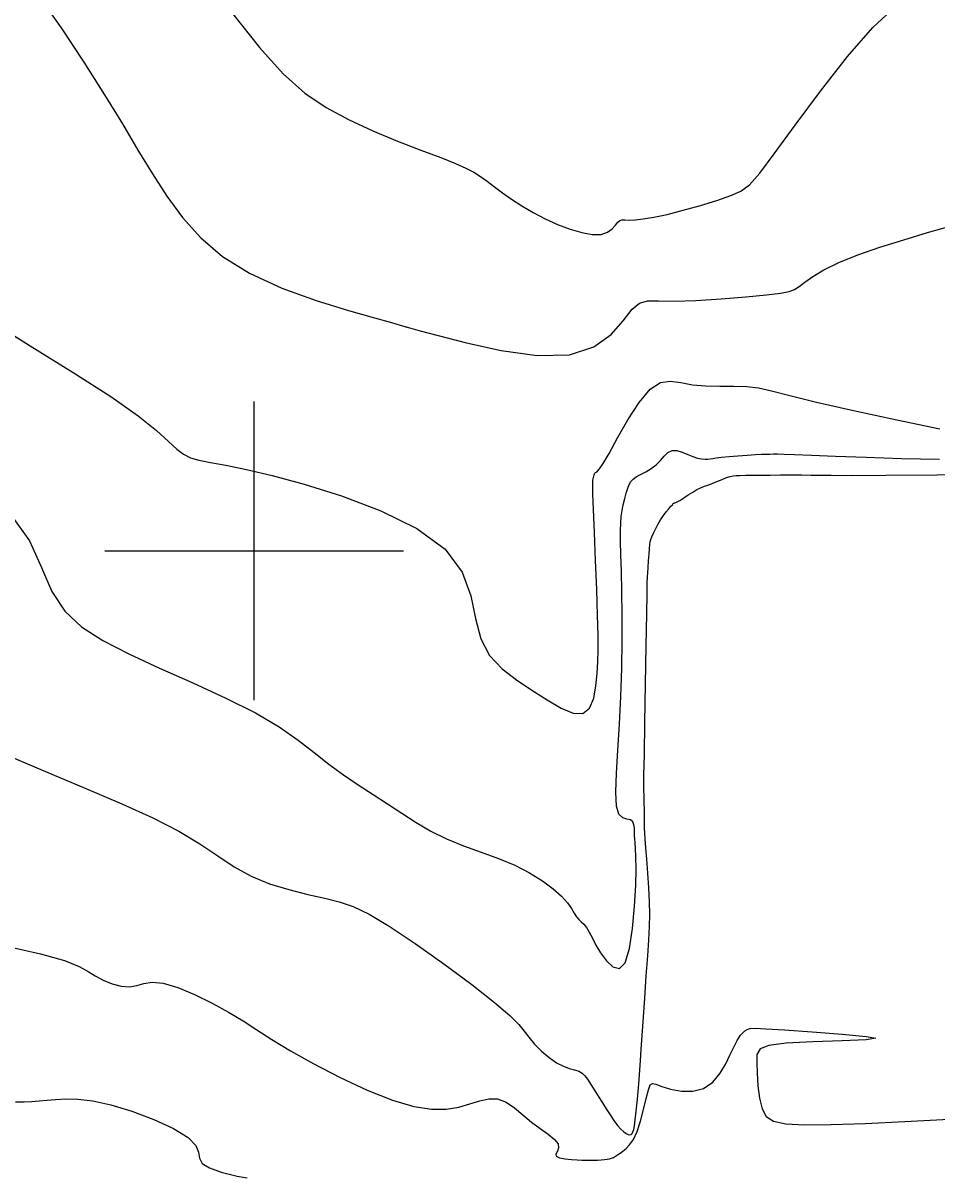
# Model space of a CAD drawing. Extents: x 2566142 to 2571431, y 418755 to 421584.
# Drawn here: x 2569953.6 to 2570137.2, y 418874 to 419106 of the extents above; entities that cross this region are included whole.
import ezdxf

# ---------------------------------------------------------------- set-up
doc = ezdxf.new("R2010")
doc.units = 0
for name, color, linetype in [('Contour_ADS_Major', 7, 'Continuous'), ('Contour_ADS_Minor', 7, 'Continuous'), ('Contour_ADS_Tick', 7, 'Continuous')]:
    doc.layers.add(name, color=color, linetype=linetype)

# ---------------------------------------------------------------- blocks, each defined once
blk = doc.blocks.new('S890')
at = {"layer": 'Contour_ADS_Tick'}
for p, q in [((0, -0.5), (0, 0.5)), ((-0.5, 0), (0.5, 0))]:
    blk.add_line(p, q, dxfattribs=at)

msp = doc.modelspace()

# ---------------------------------------------------------------- linework, layer by layer
at = {"layer": 'Contour_ADS_Major'}
for points in [[(2569956.39, 419111.9), (2569961.2, 419105.03), (2569965.79, 419098.13), (2569969.94, 419091.6), (2569973.5, 419085.73), (2569976.62, 419080.47), (2569979.54, 419075.68), (2569982.45, 419071.2), (2569985.61, 419066.93), (2569989.26, 419062.88), (2569993.65, 419059.13), (2569999.06, 419055.74), (2570005.55, 419052.76), (2570012.46, 419050.25), (2570018.96, 419048.23), (2570024.2, 419046.75), (2570027.57, 419045.81), (2570029.36, 419045.31), (2570030.09, 419045.09), (2570030.28, 419045.03), (2570030.38, 419045), (2570030.46, 419044.98), (2570030.53, 419044.95), (2570030.6, 419044.94), (2570030.74, 419044.89), (2570031.47, 419044.69), (2570033.35, 419044.18), (2570036.98, 419043.21), (2570042.66, 419041.74), (2570049.64, 419040.22), (2570056.88, 419039.24), (2570063.35, 419039.35), (2570068.25, 419040.92)], [(2570068.25, 419040.92), (2570071.73, 419043.44), (2570074.17, 419046.21), (2570075.94, 419048.49), (2570077.43, 419049.75), (2570079.06, 419050.2), (2570081.24, 419050.19), (2570084.41, 419050.11), (2570088.78, 419050.26), (2570093.82, 419050.59), (2570098.79, 419051.02), (2570102.95, 419051.43), (2570105.77, 419051.76), (2570107.5, 419052.07), (2570108.61, 419052.48), (2570109.53, 419053.08), (2570110.69, 419053.97), (2570112.29, 419055.1), (2570114.5, 419056.43), (2570117.47, 419057.88), (2570121.31, 419059.42), (2570125.76, 419060.97), (2570130.54, 419062.48), (2570135.32, 419063.9), (2570139.85, 419065.21)], [(2569952.05, 418889.29), (2569953.8, 418889.29), (2569955.32, 418889.36), (2569956.79, 418889.47), (2569958.33, 418889.61), (2569960.07, 418889.76), (2569962.12, 418889.86), (2569964.58, 418889.81), (2569967.56, 418889.45), (2569971.19, 418888.67), (2569975.44, 418887.38), (2569979.84, 418885.71), (2569983.81, 418883.89), (2569986.74, 418882.1), (2569988.25, 418880.52), (2569988.79, 418879.14), (2569989.01, 418877.95), (2569989.57, 418876.9), (2569991, 418875.98), (2569993.36, 418875.15), (2569996.55, 418874.37), (2569998.59, 418873.99)]]:
    msp.add_lwpolyline(points, dxfattribs=at)
at = {"layer": 'Contour_ADS_Minor'}
for points in [[(2569995.67, 419107.94), (2570001.04, 419101.09), (2570005.81, 419095.83), (2570010.18, 419091.94), (2570014.46, 419089.01), (2570018.95, 419086.6), (2570023.83, 419084.36), (2570028.83, 419082.3), (2570033.51, 419080.48), (2570037.48, 419078.96), (2570040.44, 419077.78), (2570042.56, 419076.84), (2570044.14, 419076.02), (2570045.48, 419075.17), (2570046.83, 419074.21), (2570048.28, 419073.11), (2570049.89, 419071.91), (2570051.72, 419070.62), (2570053.8, 419069.28), (2570056.09, 419067.95), (2570058.5, 419066.67), (2570060.99, 419065.53), (2570063.47, 419064.58), (2570065.83, 419063.89), (2570067.95, 419063.52), (2570069.7, 419063.54), (2570071.01, 419063.96), (2570071.94, 419064.64), (2570072.59, 419065.37), (2570073.07, 419065.98), (2570073.47, 419066.32), (2570073.9, 419066.44), (2570074.49, 419066.44), (2570075.33, 419066.42), (2570076.54, 419066.47), (2570078.19, 419066.65), (2570080.32, 419067), (2570083.01, 419067.57), (2570086.23, 419068.39), (2570089.68, 419069.36), (2570092.98, 419070.38), (2570095.77, 419071.34), (2570097.82, 419072.23), (2570099.57, 419073.53), (2570101.6, 419075.83), (2570104.53, 419079.71), (2570108.73, 419085.48), (2570113.83, 419092.35), (2570119.23, 419099.25), (2570124.34, 419105.1), (2570128.76, 419109.17)], [(2569946.35, 419046.55), (2569954.97, 419041.14), (2569963.63, 419035.77), (2569971.16, 419030.95), (2569976.66, 419027.08), (2569980.36, 419024.13), (2569982.78, 419021.95), (2569984.43, 419020.41), (2569985.8, 419019.37), (2569987.19, 419018.68), (2569988.9, 419018.19), (2569991.19, 419017.73), (2569994.33, 419017.16), (2569998.44, 419016.34), (2570003.64, 419015.13), (2570010.05, 419013.39), (2570017.58, 419011.01), (2570025.45, 419008.01), (2570032.7, 419004.43), (2570038.37, 419000.29), (2570041.8, 418995.7), (2570043.55, 418990.93), (2570044.5, 418986.35), (2570045.53, 418982.27), (2570047.32, 418978.96), (2570049.81, 418976.29), (2570052.73, 418974.04), (2570055.83, 418971.99), (2570058.86, 418970.02), (2570061.67, 418968.36), (2570064.12, 418967.34), (2570066.06, 418967.28), (2570067.39, 418968.38), (2570068.23, 418970.36), (2570068.69, 418972.82), (2570068.94, 418975.33), (2570069.08, 418977.65), (2570069.15, 418980.06), (2570069.13, 418983.03), (2570069.02, 418986.99), (2570068.84, 418992.18), (2570068.61, 418998.01), (2570068.38, 419003.65), (2570068.19, 419008.29), (2570068.07, 419011.33), (2570068.03, 419013.02), (2570068.03, 419013.8), (2570068.07, 419014.15), (2570068.13, 419014.44), (2570068.19, 419014.73), (2570068.27, 419015), (2570068.34, 419015.24), (2570068.41, 419015.42), (2570068.49, 419015.56), (2570068.6, 419015.68), (2570068.75, 419015.79), (2570068.99, 419015.95), (2570069.41, 419016.43), (2570070.15, 419017.53), (2570071.33, 419019.55), (2570073.03, 419022.65), (2570075.09, 419026.3), (2570077.34, 419029.8), (2570079.56, 419032.46), (2570081.63, 419033.8), (2570083.63, 419034.08), (2570085.72, 419033.76), (2570088.06, 419033.3), (2570090.72, 419033.09), (2570093.58, 419033.06), (2570096.42, 419033.07), (2570099.03, 419032.99), (2570101.36, 419032.69), (2570103.98, 419032.09)], [(2570103.98, 419032.09), (2570107.62, 419031.16), (2570112.98, 419029.84), (2570120.46, 419028.14), (2570129.16, 419026.27), (2570137.83, 419024.47)], [(2570055.36, 418935.3), (2570057.95, 418933.7), (2570060.11, 418932.09), (2570061.79, 418930.58), (2570062.96, 418929.24), (2570063.75, 418928.1), (2570064.3, 418927.16), (2570064.75, 418926.43), (2570065.23, 418925.89), (2570065.74, 418925.44), (2570066.28, 418924.95), (2570066.81, 418924.28), (2570067.35, 418923.34), (2570067.96, 418922.15), (2570068.69, 418920.75), (2570069.63, 418919.18), (2570070.8, 418917.58), (2570072.11, 418916.37), (2570073.41, 418916.08), (2570074.55, 418917.21), (2570075.43, 418920.07), (2570076.06, 418924.12), (2570076.46, 418928.61), (2570076.68, 418932.8), (2570076.75, 418936.07), (2570076.72, 418938.47), (2570076.64, 418940.16), (2570076.55, 418941.32), (2570076.49, 418942.13), (2570076.46, 418942.7), (2570076.44, 418943.18), (2570076.43, 418943.68), (2570076.41, 418944.3), (2570076.32, 418944.95), (2570076.08, 418945.53), (2570075.62, 418945.91), (2570074.91, 418946.08), (2570074.08, 418946.33), (2570073.31, 418947.07), (2570072.8, 418948.68), (2570072.65, 418951.46), (2570072.8, 418955.29), (2570073.11, 418959.92), (2570073.45, 418965.13), (2570073.71, 418970.7), (2570073.87, 418976.38), (2570073.95, 418981.93), (2570073.96, 418987.13), (2570073.9, 418991.78), (2570073.8, 418995.8), (2570073.71, 418999.19), (2570073.64, 419001.92), (2570073.62, 419004), (2570073.66, 419005.58), (2570073.77, 419006.87), (2570073.94, 419008.04), (2570074.18, 419009.24), (2570074.46, 419010.45), (2570074.76, 419011.58), (2570075.06, 419012.56), (2570075.35, 419013.32), (2570075.69, 419013.91), (2570076.15, 419014.4), (2570076.79, 419014.85), (2570077.67, 419015.33), (2570078.7, 419015.86), (2570079.77, 419016.49), (2570080.77, 419017.24), (2570081.63, 419018.11), (2570082.4, 419018.99), (2570083.16, 419019.71), (2570084, 419020.12), (2570084.97, 419020.12), (2570086.04, 419019.81), (2570087.13, 419019.35), (2570088.17, 419018.9), (2570089.1, 419018.6), (2570089.92, 419018.44), (2570090.61, 419018.39), (2570091.18, 419018.4), (2570091.65, 419018.46), (2570092.16, 419018.55), (2570092.86, 419018.66), (2570093.92, 419018.79), (2570095.43, 419018.93), (2570097.22, 419019.07), (2570099.05, 419019.2), (2570100.68, 419019.3), (2570101.94, 419019.37), (2570102.89, 419019.4), (2570103.65, 419019.42), (2570104.36, 419019.43), (2570105.19, 419019.43), (2570106.48, 419019.41), (2570108.61, 419019.34), (2570111.98, 419019.22), (2570116.85, 419019.02), (2570123, 419018.78), (2570130.08, 419018.55), (2570137.75, 419018.38)], [(2570092.01, 419013.51), (2570093.01, 419013.92), (2570094.02, 419014.33), (2570094.92, 419014.68), (2570095.63, 419014.91), (2570096.23, 419015.04), (2570096.87, 419015.1), (2570097.69, 419015.13), (2570098.79, 419015.15), (2570100.18, 419015.17), (2570101.83, 419015.18), (2570103.71, 419015.2), (2570105.78, 419015.21), (2570107.92, 419015.21), (2570109.98, 419015.21), (2570111.84, 419015.19), (2570113.55, 419015.17), (2570115.95, 419015.14), (2570120.07, 419015.13), (2570126.97, 419015.15), (2570137.17, 419015.21), (2570149.22, 419015.28)], [(2570062.13, 418896.41), (2570063.33, 418895.99), (2570064.36, 418895.7), (2570065.22, 418895.41), (2570065.9, 418895.01), (2570066.46, 418894.48), (2570066.96, 418893.83), (2570067.46, 418893.07), (2570068.01, 418892.21), (2570068.62, 418891.26), (2570069.28, 418890.21), (2570070, 418889.07), (2570070.76, 418887.85), (2570071.54, 418886.63), (2570072.31, 418885.49), (2570073.04, 418884.51), (2570073.7, 418883.76), (2570074.28, 418883.23), (2570074.78, 418882.88), (2570075.19, 418882.69), (2570075.52, 418882.64), (2570075.77, 418882.71), (2570075.97, 418882.91), (2570076.13, 418883.24), (2570076.28, 418883.72), (2570076.43, 418884.48), (2570076.6, 418885.65), (2570076.78, 418887.4), (2570077.01, 418889.83), (2570077.27, 418892.91), (2570077.56, 418896.58), (2570077.87, 418900.77), (2570078.19, 418905.36), (2570078.51, 418910.08), (2570078.81, 418914.6), (2570079.08, 418918.58), (2570079.3, 418921.8), (2570079.44, 418924.48), (2570079.5, 418926.93), (2570079.47, 418929.46), (2570079.33, 418932.29), (2570079.12, 418935.23), (2570078.89, 418938.01), (2570078.7, 418940.33), (2570078.57, 418942.01), (2570078.49, 418943.22), (2570078.46, 418944.22), (2570078.45, 418945.27), (2570078.43, 418946.57), (2570078.42, 418947.98), (2570078.4, 418949.33), (2570078.38, 418950.42), (2570078.35, 418951.11), (2570078.32, 418951.47), (2570078.3, 418951.62), (2570078.29, 418951.69), (2570078.28, 418951.88), (2570078.3, 418952.75), (2570078.34, 418954.93), (2570078.42, 418959.07), (2570078.53, 418965.49), (2570078.66, 418973.21), (2570078.78, 418980.9), (2570078.89, 418987.28), (2570078.96, 418991.37), (2570079, 418993.6), (2570079.04, 418994.74), (2570079.09, 418995.55), (2570079.16, 418996.64), (2570079.25, 418997.97), (2570079.35, 418999.31), (2570079.44, 419000.46), (2570079.52, 419001.26), (2570079.61, 419001.8), (2570079.74, 419002.26), (2570079.94, 419002.78), (2570080.25, 419003.49), (2570080.65, 419004.35), (2570081.12, 419005.28), (2570081.66, 419006.2), (2570082.24, 419007.05), (2570082.81, 419007.8), (2570083.34, 419008.43), (2570083.76, 419008.91), (2570084.04, 419009.24), (2570084.22, 419009.45), (2570084.32, 419009.55), (2570084.41, 419009.6), (2570084.52, 419009.62), (2570084.71, 419009.67), (2570085.04, 419009.82), (2570085.57, 419010.11), (2570086.33, 419010.6), (2570087.23, 419011.19), (2570088.14, 419011.78), (2570088.94, 419012.27), (2570089.53, 419012.59), (2570090.01, 419012.79), (2570090.51, 419012.95), (2570091.15, 419013.17), (2570092.01, 419013.51)], [(2569950.96, 419007.41), (2569954.82, 419001.99), (2569957.28, 418996.61), (2569959.36, 418991.77), (2569961.95, 418987.86), (2569965.31, 418984.69), (2569969.55, 418981.93), (2569974.78, 418979.26), (2569980.99, 418976.41), (2569987.7, 418973.42), (2569994.32, 418970.39), (2570000.23, 418967.42), (2570005, 418964.59), (2570008.82, 418961.92), (2570012.03, 418959.43), (2570014.97, 418957.11), (2570017.92, 418954.96), (2570020.9, 418952.94), (2570023.88, 418951.02), (2570026.81, 418949.13), (2570029.68, 418947.25), (2570032.56, 418945.41), (2570035.53, 418943.68), (2570038.68, 418942.1), (2570042.08, 418940.71), (2570045.59, 418939.44), (2570049.08, 418938.17), (2570052.38, 418936.81), (2570055.36, 418935.3)], [(2569949.09, 418959.43), (2569958.03, 418955.65), (2569966.18, 418952.23), (2569973.38, 418949.16), (2569979.6, 418946.34), (2569984.83, 418943.68), (2569989.09, 418941.1), (2569992.69, 418938.68), (2569996, 418936.48), (2569999.38, 418934.6), (2570003.09, 418933.09), (2570006.97, 418931.9), (2570010.76, 418930.95), (2570014.18, 418930.18), (2570017.11, 418929.46), (2570019.91, 418928.5), (2570023.08, 418926.99), (2570027.13, 418924.58), (2570032.34, 418921.11), (2570038.13, 418917.01), (2570043.72, 418912.86), (2570048.31, 418909.26), (2570051.36, 418906.65), (2570053.16, 418904.83), (2570054.25, 418903.47), (2570055.17, 418902.25), (2570056.35, 418900.89), (2570057.76, 418899.48), (2570059.27, 418898.16), (2570060.76, 418897.11), (2570062.13, 418896.41)], [(2569949.92, 418920.59), (2569957.08, 418919.01), (2569961.91, 418917.64), (2569964.84, 418916.49), (2569966.64, 418915.48), (2569968.05, 418914.57), (2569969.66, 418913.72), (2569971.47, 418913), (2569973.29, 418912.52), (2569974.97, 418912.39), (2569976.42, 418912.65), (2569977.84, 418913.05), (2569979.51, 418913.3), (2569981.71, 418913.09), (2569984.63, 418912.22), (2569988.03, 418910.82), (2569991.55, 418909.1), (2569994.87, 418907.28), (2569997.77, 418905.53), (2570000.53, 418903.75), (2570003.57, 418901.81), (2570007.3, 418899.55), (2570011.99, 418896.93), (2570017.3, 418894.17), (2570022.73, 418891.62), (2570027.78, 418889.61), (2570032.07, 418888.36), (2570035.63, 418887.82), (2570038.61, 418887.83), (2570041.15, 418888.23), (2570043.37, 418888.86), (2570045.36, 418889.49), (2570047.19, 418889.9), (2570048.92, 418889.85), (2570050.62, 418889.19), (2570052.3, 418888.06), (2570054, 418886.66), (2570055.74, 418885.22), (2570057.48, 418883.91), (2570059.08, 418882.75), (2570060.35, 418881.73), (2570061.08, 418880.82), (2570061.19, 418880.02), (2570060.93, 418879.33), (2570060.65, 418878.77), (2570060.72, 418878.33), (2570061.38, 418878.02), (2570062.47, 418877.82), (2570063.75, 418877.69), (2570064.94, 418877.62), (2570065.85, 418877.58), (2570066.54, 418877.55), (2570067.11, 418877.54), (2570067.67, 418877.55), (2570068.32, 418877.56), (2570069.03, 418877.58), (2570069.74, 418877.62), (2570070.39, 418877.67), (2570070.94, 418877.74), (2570071.42, 418877.83), (2570071.84, 418877.95), (2570072.23, 418878.12), (2570072.63, 418878.34), (2570073.04, 418878.62), (2570073.52, 418878.97), (2570074.08, 418879.39), (2570074.73, 418879.91), (2570075.46, 418880.64), (2570076.21, 418881.73), (2570076.95, 418883.3), (2570077.63, 418885.4), (2570078.25, 418887.75), (2570078.78, 418889.97), (2570079.22, 418891.71), (2570079.58, 418892.68), (2570080.02, 418892.98), (2570080.74, 418892.81), (2570081.92, 418892.36), (2570083.69, 418891.83), (2570085.86, 418891.43), (2570088.16, 418891.4), (2570090.33, 418891.96), (2570092.15, 418893.24), (2570093.62, 418895), (2570094.76, 418896.92), (2570095.62, 418898.66), (2570096.25, 418899.98), (2570096.7, 418900.91), (2570097.06, 418901.59), (2570097.39, 418902.13), (2570097.76, 418902.64), (2570098.18, 418903.11), (2570098.61, 418903.51), (2570099.07, 418903.82), (2570099.61, 418904), (2570100.69, 418904.04), (2570102.85, 418903.95), (2570106.61, 418903.71), (2570112.14, 418903.34), (2570118.16, 418902.89)], [(2570118.16, 418902.89), (2570122.98, 418902.43), (2570124.96, 418902.04), (2570122.98, 418901.76), (2570118.18, 418901.55), (2570112.25, 418901.33), (2570106.9, 418901.05), (2570103.43, 418900.61), (2570101.66, 418899.91), (2570101.04, 418898.81), (2570100.99, 418897.2), (2570101.07, 418895.01), (2570101.24, 418892.5), (2570101.55, 418890.01), (2570102.07, 418887.87), (2570102.92, 418886.34), (2570104.39, 418885.37), (2570106.84, 418884.84), (2570110.62, 418884.66), (2570115.98, 418884.71), (2570122.77, 418884.93), (2570130.75, 418885.31), (2570139.66, 418885.78)]]:
    msp.add_lwpolyline(points, dxfattribs=at)

# ---------------------------------------------------------------- block references
at = {"layer": 'Contour_ADS_Tick', "xscale": 60, "yscale": 60}
msp.add_blockref('S890', (2570000, 419000), dxfattribs=at)

doc.saveas('drawing.dxf')
